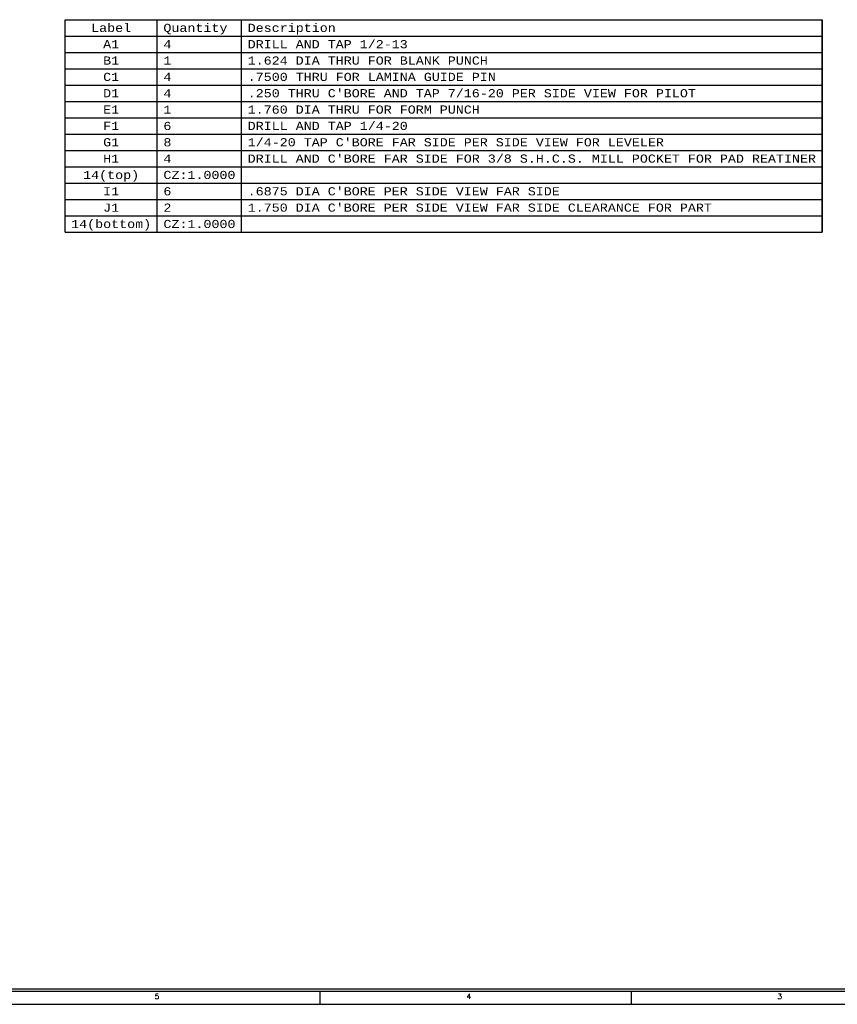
# Model space of a CAD drawing. Header units: inches. Extents: x 3 to 351, y 4 to 271.
# Tile 430 of 530: x 218 to 234, y 155 to 174. Entities that reach past the tile are written whole.
import ezdxf
from ezdxf.enums import TextEntityAlignment as Align

# ---------------------------------------------------------------- set-up
doc = ezdxf.new("R2010")
doc.units = ezdxf.units.IN
doc.header["$LTSCALE"] = 0.5
doc.header["$MEASUREMENT"] = 0
doc.layers.add('MFB', color=7, linetype='Continuous')
doc.layers.add('PLOTVIEW1', color=7, linetype='Continuous')
doc.styles.add('VERO11-Courier New', font='cour.ttf')
doc.styles.add('VERO5-RomanD', font='romand__.ttf')

msp = doc.modelspace()

# ---------------------------------------------------------------- linework, layer by layer
at = {"layer": 'MFB', "color": 56, "linetype": 'Continuous'}
for p, q in [((218.844, 169.531), (218.844, 173.625)), ((218.844, 173.625), (233.431, 173.625)), ((220.622, 169.531), (220.622, 173.625)), ((222.246, 169.531), (222.246, 173.625)), ((233.431, 169.531), (233.431, 173.625)), ((233.431, 173.625), (233.431, 169.531)), ((218.844, 173.31), (233.431, 173.31)), ((218.844, 172.995), (233.431, 172.995)), ((218.844, 172.68), (233.431, 172.68)), ((218.844, 172.365), (233.431, 172.365)), ((218.844, 172.05), (233.431, 172.05)), ((218.844, 171.735), (233.431, 171.735)), ((218.844, 171.42), (233.431, 171.42)), ((218.844, 171.105), (233.431, 171.105)), ((218.844, 170.791), (233.431, 170.791)), ((218.844, 170.476), (233.431, 170.476)), ((218.844, 170.161), (233.431, 170.161)), ((218.844, 169.846), (233.431, 169.846)), ((218.844, 169.531), (233.431, 169.531))]:
    msp.add_line(p, q, dxfattribs=at)
at = {"layer": 'PLOTVIEW1', "color": 97, "linetype": 'Continuous'}
for p, q in [((200.752, 154.948), (246.752, 154.948)), ((200.752, 154.898), (246.752, 154.898)), ((223.752, 154.898), (223.752, 154.648)), ((229.752, 154.898), (229.752, 154.648)), ((200.752, 154.648), (246.752, 154.648))]:
    msp.add_line(p, q, dxfattribs=at)

# ---------------------------------------------------------------- texts
at = {"layer": 'MFB', "color": 30, "linetype": 'Continuous', "style": 'VERO11-Courier New', "width": 0.932229}
for s, height, p, p2 in [('Label', 0.1575, (219.347, 173.389), (220.118, 173.389)), ('Quantity', 0.1575, (220.74, 173.389), (221.974, 173.389)), ('Description', 0.15748, (222.364, 173.389), (224.061, 173.389))]:
    msp.add_text(s, height=height, dxfattribs=at).set_placement(p, p2, align=Align.FIT)
at = {"layer": 'MFB', "color": 12, "linetype": 'Continuous', "style": 'VERO11-Courier New', "width": 0.932229}
for s, p, p2 in [('A1', (219.579, 173.074), (219.887, 173.074)), ('B1', (219.579, 172.759), (219.887, 172.759)), ('C1', (219.579, 172.444), (219.887, 172.444)), ('D1', (219.579, 172.129), (219.887, 172.129)), ('E1', (219.579, 171.814), (219.887, 171.814)), ('F1', (219.579, 171.499), (219.887, 171.499)), ('G1', (219.579, 171.184), (219.887, 171.184)), ('H1', (219.579, 170.869), (219.887, 170.869)), ('I1', (219.579, 170.239), (219.887, 170.239)), ('J1', (219.579, 169.924), (219.887, 169.924))]:
    msp.add_text(s, height=0.1575, dxfattribs=at).set_placement(p, p2, align=Align.FIT)
at = {"layer": 'MFB', "color": 7, "linetype": 'Continuous', "style": 'VERO11-Courier New', "width": 0.932229}
for s, height, p, p2 in [('4', 0.157, (220.74, 173.074), (220.894, 173.074)), ('DRILL AND TAP 1/2-13', 0.15748, (222.364, 173.074), (225.448, 173.074)), ('1', 0.157, (220.74, 172.759), (220.894, 172.759)), ('1.624 DIA THRU FOR BLANK PUNCH', 0.15748, (222.364, 172.759), (226.991, 172.759)), ('4', 0.157, (220.74, 172.444), (220.894, 172.444)), ('.7500 THRU FOR LAMINA GUIDE PIN', 0.15748, (222.364, 172.444), (227.145, 172.444)), ('4', 0.157, (220.74, 172.129), (220.894, 172.129)), (".250 THRU C'BORE AND TAP 7/16-20 PER SIDE VIEW FOR PILOT", 0.15748, (222.364, 172.129), (231, 172.129)), ('1', 0.157, (220.74, 171.814), (220.894, 171.814)), ('1.760 DIA THRU FOR FORM PUNCH', 0.15748, (222.364, 171.814), (226.836, 171.814)), ('6', 0.157, (220.74, 171.499), (220.894, 171.499)), ('DRILL AND TAP 1/4-20', 0.15748, (222.364, 171.499), (225.448, 171.499)), ('8', 0.157, (220.74, 171.184), (220.894, 171.184)), ("1/4-20 TAP C'BORE FAR SIDE PER SIDE VIEW FOR LEVELER", 0.15748, (222.364, 171.184), (230.383, 171.184)), ('4', 0.157, (220.74, 170.869), (220.894, 170.869)), ("DRILL AND C'BORE FAR SIDE FOR 3/8 S.H.C.S. MILL POCKET FOR PAD REATINER", 0.15748, (222.364, 170.869), (233.313, 170.869)), ('6', 0.157, (220.74, 170.239), (220.894, 170.239)), (".6875 DIA C'BORE PER SIDE VIEW FAR SIDE", 0.15748, (222.364, 170.239), (228.378, 170.239)), ('2', 0.157, (220.74, 169.924), (220.894, 169.924)), ("1.750 DIA C'BORE PER SIDE VIEW FAR SIDE CLEARANCE FOR PART", 0.15748, (222.364, 169.924), (231.308, 169.924))]:
    msp.add_text(s, height=height, dxfattribs=at).set_placement(p, p2, align=Align.FIT)
at = {"layer": 'MFB', "color": 96, "linetype": 'Continuous', "style": 'VERO11-Courier New', "width": 0.932229}
for s, p, p2 in [('14(top)', (219.193, 170.554), (220.273, 170.554)), ('CZ:1.0000', (220.74, 170.554), (222.128, 170.554)), ('14(bottom)', (218.962, 169.609), (220.504, 169.609)), ('CZ:1.0000', (220.74, 169.609), (222.128, 169.609))]:
    msp.add_text(s, height=0.1575, dxfattribs=at).set_placement(p, p2, align=Align.FIT)
at = {"layer": 'PLOTVIEW1', "color": 56, "linetype": 'Continuous', "style": 'VERO5-RomanD', "width": 1.000527}
for s, p, p2 in [('5', (220.568, 154.75), (220.662, 154.75)), ('4', (226.577, 154.75), (226.671, 154.75)), ('3', (232.568, 154.75), (232.662, 154.75))]:
    msp.add_text(s, height=0.1, dxfattribs=at).set_placement(p, p2, align=Align.FIT)

doc.saveas('drawing.dxf')
